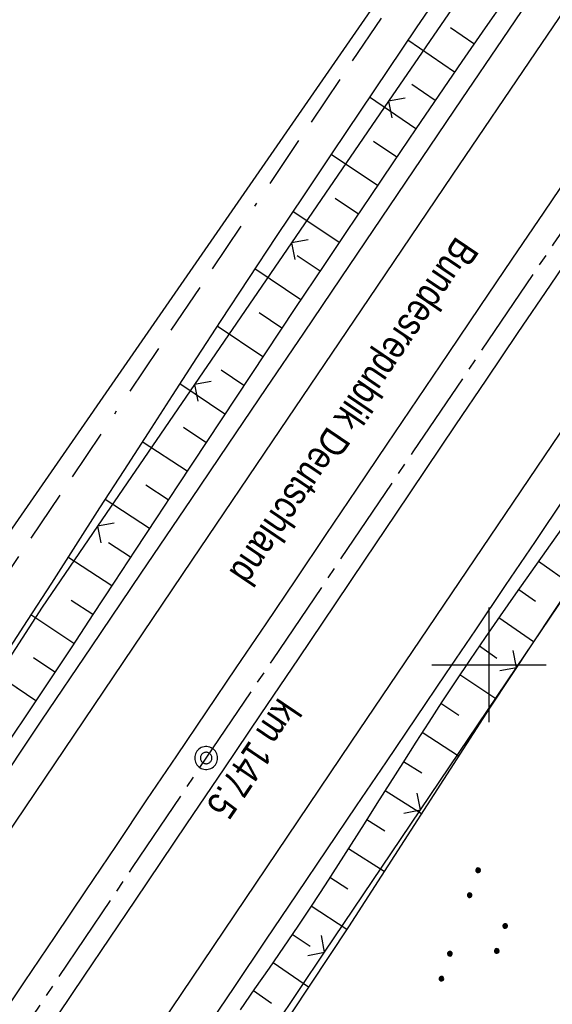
# Model space of a CAD drawing. Extents: x 510526 to 513920, y 467229 to 478797.
# Tile 444 of 467: x 513059 to 513106, y 477370 to 477456. Entities that reach past the tile are written whole.
import ezdxf

# ---------------------------------------------------------------- set-up
doc = ezdxf.new("R2010")
doc.units = 0
doc.header["$LTSCALE"] = 10
doc.header["$MEASUREMENT"] = 0
for name, pattern in [('ACAD_ISO16W100', [73, 15, -6.5, 15, -6.5, 15, -7, 1, -7]), ('ACHSE', [5.5, 4, -0.5, 0.5, -0.5]), ('LT00', [0])]:
    doc.linetypes.add(name, pattern=pattern)
doc.layers.get('0').update_dxf_attribs({"linetype": 'LT00'})
for name, color, linetype in [('-AX-020', 250, 'ACHSE'), ('-ST-20-1', 250, 'LT00'), ('-ST-20-5', 250, 'LT00'), ('BAB-KABEL', 220, 'ACAD_ISO16W100'), ('BRD', 255, 'Continuous'), ('DFK_AB_L', 21, 'LT00'), ('DFK_NUTZUNG', 250, 'LT00'), ('V87_AFBR_BAB', 250, 'LT00'), ('V87_BOESCH', 250, 'LT00'), ('V87_BOSCHUNG', 250, 'LT00'), ('V87_LD_MARK', 250, 'LT00'), ('V87_RASTER', 250, 'LT00'), ('V87_ZAUN', 40, 'LT00')]:
    doc.layers.add(name, color=color, linetype=linetype)
doc.styles.add('Arial Fett', font='txt', dxfattribs={"width": 0.8})
doc.styles.add('Beschrift', font='ARIAL.TTF')

# ---------------------------------------------------------------- blocks, each defined once
blk = doc.blocks.new('SYMB0002')
at = {"color": 0, "linetype": 'ByBlock'}
for points in [[(-0.031395, 0.499013), (-0.093691, 0.491144), (-0.154509, 0.475528), (-0.21289, 0.452414), (-0.267913, 0.422164), (-0.318712, 0.385257), (-0.364484, 0.342274), (-0.404509, 0.293893), (-0.438154, 0.240877), (-0.464888, 0.184062), (-0.484292, 0.124345), (-0.496058, 0.062667), (-0.5, 0)], [(0.5, 0), (0.496057, 0.062667), (0.484292, 0.124345), (0.464888, 0.184062), (0.438153, 0.240877), (0.404509, 0.293893), (0.364484, 0.342274), (0.318712, 0.385257), (0.267913, 0.422164), (0.21289, 0.452414), (0.154509, 0.475528), (0.093691, 0.491144), (0.031395, 0.499013), (-0.031395, 0.499013)], [(-0.5, 0), (-0.496058, -0.062667), (-0.484292, -0.124345), (-0.464888, -0.184062), (-0.438154, -0.240877), (-0.404509, -0.293893), (-0.364485, -0.342274), (-0.318712, -0.385257), (-0.267914, -0.422164), (-0.21289, -0.452414), (-0.154509, -0.475529), (-0.093691, -0.491144), (-0.031395, -0.499014), (0.031395, -0.499014)], [(0.031395, -0.499014), (0.093691, -0.491144), (0.154509, -0.475529), (0.21289, -0.452414), (0.267914, -0.422164), (0.318712, -0.385257), (0.364485, -0.342274), (0.404509, -0.293893), (0.438154, -0.240877), (0.464889, -0.184062), (0.484292, -0.124345), (0.496058, -0.062667), (0.5, 0)]]:
    blk.add_lwpolyline(points, dxfattribs=at)
blk = doc.blocks.new('SYMB0024')
at = {"color": 0, "linetype": 'ByBlock'}
for p, q in [((-0.5, 0.5), (0, 0)), ((0, 0), (0.5, 0.5))]:
    blk.add_line(p, q, dxfattribs=at)
blk = doc.blocks.new('SYMB7111')
at = {"color": 0, "linetype": 'ByBlock'}
for p, q in [((-0.13, 0.202919), (-0.13, 0.177081)), ((-0.125, 0.172895), (-0.125, 0.207105)), ((-0.12, 0.209164), (-0.12, 0.170836)), ((-0.115, 0.170204), (-0.115, 0.209796)), ((-0.11, 0.209164), (-0.11, 0.170836)), ((-0.105, 0.172895), (-0.105, 0.207105)), ((-0.1, 0.202919), (-0.1, 0.177081)), ((-0.095, 0.189874), (-0.095, 0.190146)), ((0.1, 0.202919), (0.1, 0.177081)), ((0.105, 0.172895), (0.105, 0.207105)), ((0.11, 0.209164), (0.11, 0.170836)), ((0.115, 0.170204), (0.115, 0.209796)), ((0.12, 0.209164), (0.12, 0.170836)), ((0.125, 0.172895), (0.125, 0.207105)), ((0.13, 0.202919), (0.13, 0.177081)), ((0.135, 0.189874), (0.135, 0.190146)), ((-0.505, -0.170836), (-0.505, -0.209164)), ((-0.5, -0.209796), (-0.5, -0.170204)), ((-0.495, -0.170836), (-0.495, -0.209164)), ((-0.275, -0.170836), (-0.275, -0.209164)), ((-0.27, -0.209796), (-0.27, -0.170204)), ((-0.265, -0.170836), (-0.265, -0.209164)), ((0.265, -0.170836), (0.265, -0.209164)), ((0.27, -0.209796), (0.27, -0.170204)), ((0.275, -0.170836), (0.275, -0.209164)), ((0.495, -0.170836), (0.495, -0.209164)), ((0.5, -0.209796), (0.5, -0.170204)), ((0.505, -0.170836), (0.505, -0.209164)), ((-0.515, -0.177081), (-0.515, -0.202919)), ((-0.51, -0.207105), (-0.51, -0.172895)), ((-0.49, -0.207105), (-0.49, -0.172895)), ((-0.485, -0.177081), (-0.485, -0.202919)), ((-0.48, -0.190126), (-0.48, -0.189854)), ((-0.285, -0.177081), (-0.285, -0.202919)), ((-0.28, -0.207105), (-0.28, -0.172895)), ((-0.26, -0.207105), (-0.26, -0.172895)), ((-0.255, -0.177081), (-0.255, -0.202919)), ((-0.25, -0.190126), (-0.25, -0.189854)), ((0.255, -0.177081), (0.255, -0.202919)), ((0.26, -0.207105), (0.26, -0.172895)), ((0.28, -0.207105), (0.28, -0.172895)), ((0.285, -0.177081), (0.285, -0.202919)), ((0.29, -0.190126), (0.29, -0.189854)), ((0.485, -0.177081), (0.485, -0.202919)), ((0.49, -0.207105), (0.49, -0.172895)), ((0.51, -0.207105), (0.51, -0.172895)), ((0.515, -0.177081), (0.515, -0.202919)), ((0.52, -0.190126), (0.52, -0.189854))]:
    blk.add_line(p, q, dxfattribs=at)
for points in [[(-0.095, 0.19), (-0.096981, 0.198678), (-0.10253, 0.205637), (-0.11055, 0.209499), (-0.11945, 0.209499), (-0.12747, 0.205637), (-0.133019, 0.198678), (-0.135, 0.19), (-0.133019, 0.181322), (-0.12747, 0.174363), (-0.11945, 0.170501), (-0.11055, 0.170501), (-0.10253, 0.174363), (-0.096981, 0.181322), (-0.095, 0.19)], [(0.135, 0.19), (0.133019, 0.198678), (0.12747, 0.205637), (0.11945, 0.209499), (0.11055, 0.209499), (0.10253, 0.205637), (0.096981, 0.198678), (0.095, 0.19), (0.096981, 0.181322), (0.10253, 0.174363), (0.11055, 0.170501), (0.11945, 0.170501), (0.12747, 0.174363), (0.133019, 0.181322), (0.135, 0.19)], [(-0.48, -0.19), (-0.481981, -0.181322), (-0.48753, -0.174363), (-0.49555, -0.170501), (-0.50445, -0.170501), (-0.51247, -0.174363), (-0.518019, -0.181322), (-0.52, -0.19), (-0.518019, -0.198678), (-0.51247, -0.205637), (-0.50445, -0.209499), (-0.49555, -0.209499), (-0.48753, -0.205637), (-0.481981, -0.198678), (-0.48, -0.19)], [(-0.25, -0.19), (-0.251981, -0.181322), (-0.25753, -0.174363), (-0.26555, -0.170501), (-0.27445, -0.170501), (-0.28247, -0.174363), (-0.288019, -0.181322), (-0.29, -0.19), (-0.288019, -0.198678), (-0.28247, -0.205637), (-0.27445, -0.209499), (-0.26555, -0.209499), (-0.25753, -0.205637), (-0.251981, -0.198678), (-0.25, -0.19)], [(0.29, -0.19), (0.288019, -0.181322), (0.28247, -0.174363), (0.27445, -0.170501), (0.26555, -0.170501), (0.25753, -0.174363), (0.251981, -0.181322), (0.25, -0.19), (0.251981, -0.198678), (0.25753, -0.205637), (0.26555, -0.209499), (0.27445, -0.209499), (0.28247, -0.205637), (0.288019, -0.198678), (0.29, -0.19)], [(0.52, -0.19), (0.518019, -0.181322), (0.51247, -0.174363), (0.50445, -0.170501), (0.49555, -0.170501), (0.48753, -0.174363), (0.481981, -0.181322), (0.48, -0.19), (0.481981, -0.198678), (0.48753, -0.205637), (0.49555, -0.209499), (0.50445, -0.209499), (0.51247, -0.205637), (0.518019, -0.198678), (0.52, -0.19)]]:
    blk.add_lwpolyline(points, dxfattribs=at)

msp = doc.modelspace()

# ---------------------------------------------------------------- linework, layer by layer
at = {"layer": '-AX-020', "ltscale": 0.2, "flags": 128}
msp.add_lwpolyline([(513881.716, 478796.972), (513877.87, 478787.354), (513870.367, 478768.801), (513862.788, 478750.278), (513855.137, 478731.786), (513847.411, 478713.324), (513839.611, 478694.893), (513831.738, 478676.494), (513823.791, 478658.127), (513815.771, 478639.791), (513807.678, 478621.487), (513799.512, 478603.216), (513791.272, 478584.978), (513782.96, 478566.773), (513774.576, 478548.601), (513766.118, 478530.463), (513757.588, 478512.359), (513748.986, 478494.289), (513740.312, 478476.254), (513731.565, 478458.253), (513722.747, 478440.287), (513713.857, 478422.357), (513704.896, 478404.463), (513695.863, 478386.605), (513686.758, 478368.782), (513677.583, 478350.997), (513668.336, 478333.248), (513659.019, 478315.536), (513649.63, 478297.862), (513640.172, 478280.225), (513630.643, 478262.626), (513621.043, 478245.066), (513611.374, 478227.544), (513601.634, 478210.061), (513591.825, 478192.617), (513586.745, 478183.647), (513576.83, 478166.262), (513566.848, 478148.917), (513556.8, 478131.609), (513546.688, 478114.338), (513536.514, 478097.104), (513526.28, 478079.906), (513515.988, 478062.743), (513505.638, 478045.613), (513495.234, 478028.517), (513484.778, 478011.453), (513474.27, 477994.421), (513463.712, 477977.419), (513453.108, 477960.447), (513442.457, 477943.503), (513431.762, 477926.587), (513421.026, 477909.698), (513410.248, 477892.835), (513399.432, 477875.997), (513388.579, 477859.182), (513377.691, 477842.39), (513366.769, 477825.62), (513355.815, 477808.871), (513344.831, 477792.142), (513333.819, 477775.431), (513322.78, 477758.738), (513311.715, 477742.062), (513300.628, 477725.401), (513289.519, 477708.754), (513278.389, 477692.121), (513267.242, 477675.5), (513256.078, 477658.891), (513244.899, 477642.291), (513233.706, 477625.7), (513222.502, 477609.117), (513211.288, 477592.542), (513200.066, 477575.971), (513188.837, 477559.405), (513177.603, 477542.843), (513166.366, 477526.282), (513154.797, 477509.239), (513142.496, 477491.114), (513130.197, 477472.988), (513117.902, 477454.859), (513105.613, 477436.726), (513093.333, 477418.587), (513081.064, 477400.44), (513068.808, 477382.285), (513056.567, 477364.119), (513044.344, 477345.942), (513032.141, 477327.752), (513019.958, 477309.547), (513007.8, 477291.325), (512995.668, 477273.087), (512983.565, 477254.83), (512971.492, 477236.552), (512959.452, 477218.253), (512947.447, 477199.931), (512935.479, 477181.584), (512923.551, 477163.212), (512911.665, 477144.812), (512899.822, 477126.385), (512888.026, 477107.927), (512876.279, 477089.439), (512864.582, 477070.918), (512852.939, 477052.364), (512841.352, 477033.775), (512829.822, 477015.15), (512818.352, 476996.488), (512806.945, 476977.787), (512795.603, 476959.048), (512789.644, 476949.141), (512778.405, 476930.339), (512767.236, 476911.496), (512756.135, 476892.613), (512745.103, 476873.688), (512734.14, 476854.724), (512723.246, 476835.72), (512712.422, 476816.676), (512701.668, 476797.593), (512690.983, 476778.471), (512680.369, 476759.309), (512669.824, 476740.11), (512659.35, 476720.871), (512648.946, 476701.595), (512638.612, 476682.281), (512628.349, 476662.929), (512618.157, 476643.54), (512608.036, 476624.113), (512597.985, 476604.65), (512588.006, 476585.15), (512578.098, 476565.614), (512568.261, 476546.042), (512558.497, 476526.434), (512548.803, 476506.791), (512539.182, 476487.112), (512529.632, 476467.399), (512520.155, 476447.65), (512510.749, 476427.867), (512501.416, 476408.05), (512492.156, 476388.199), (512482.968, 476368.314), (512473.852, 476348.396), (512464.81, 476328.445), (512455.84, 476308.46), (512446.944, 476288.443), (512438.12, 476268.394), (512429.37, 476248.313), (512420.694, 476228.2), (512412.09, 476208.055), (512403.561, 476187.879), (512395.105, 476167.672), (512386.723, 476147.434), (512378.415, 476127.166), (512370.181, 476106.867), (512362.021, 476086.539), (512353.936, 476066.181), (512345.925, 476045.794), (512337.988, 476025.377), (512330.127, 476004.932), (512322.339, 475984.458), (512314.627, 475963.955), (512306.989, 475943.425), (512299.427, 475922.867), (512291.94, 475902.281), (512284.528, 475881.669), (512277.191, 475861.029), (512269.93, 475840.362), (512262.744, 475819.67), (512255.634, 475798.951), (512248.599, 475778.206), (512241.641, 475757.436), (512234.758, 475736.641), (512227.951, 475715.82), (512221.221, 475694.975), (512214.566, 475674.105), (512207.988, 475653.211), (512201.487, 475632.294), (512200.128, 475627.887), (512194.281, 475608.791), (512188.5, 475589.674), (512182.785, 475570.538), (512177.137, 475551.381), (512171.56, 475532.204), (512166.053, 475513.007), (512160.618, 475493.788), (512155.257, 475474.55), (512149.971, 475455.29), (512148.09, 475448.361), (512142.908, 475429.074), (512137.804, 475409.765), (512132.778, 475390.436), (512127.829, 475371.088), (512122.957, 475351.719), (512118.163, 475332.332), (512113.447, 475312.925), (512108.808, 475293.499), (512104.247, 475274.055), (512099.765, 475254.593), (512095.36, 475235.113), (512091.033, 475215.616), (512086.785, 475196.101), (512082.614, 475176.57), (512078.522, 475157.022), (512074.508, 475137.458), (512070.573, 475117.878), (512066.716, 475098.282), (512063.238, 475080.246), (512059.532, 475060.621), (512055.901, 475040.983), (512052.344, 475021.33), (512048.857, 475001.665), (512045.438, 474981.988), (512042.084, 474962.3), (512038.794, 474942.602), (512035.562, 474922.893), (512032.388, 474903.175), (512029.269, 474883.449), (512026.201, 474863.714), (512023.183, 474843.972), (512020.21, 474824.222), (512017.282, 474804.467), (512014.394, 474784.705), (512011.544, 474764.937), (512008.73, 474745.165), (512005.949, 474725.388), (512003.198, 474705.607), (512000.474, 474685.821), (511997.775, 474666.033), (511995.098, 474646.242), (511992.439, 474626.448), (511989.798, 474606.651), (511987.169, 474586.854), (511984.552, 474567.054), (511981.943, 474547.253), (511979.34, 474527.452), (511976.744, 474507.689), (511975.127, 474495.377), (511973.477, 474482.815), (511971.825, 474470.254), (511970.169, 474457.693), (511968.506, 474445.133), (511966.835, 474432.574), (511965.154, 474420.016), (511963.46, 474407.46), (511961.752, 474394.906), (511960.027, 474382.355), (511958.283, 474369.806), (511956.518, 474357.259), (511954.73, 474344.717), (511952.918, 474332.177), (511951.078, 474319.642), (511949.209, 474307.111), (511947.309, 474294.584), (511945.376, 474282.063), (511943.407, 474269.547), (511941.4, 474257.038), (511939.355, 474244.534), (511937.267, 474232.038), (511935.137, 474219.549), (511932.96, 474207.067), (511930.736, 474194.594), (511928.462, 474182.131), (511926.136, 474169.676), (511923.757, 474157.232), (511921.321, 474144.799), (511918.829, 474132.377), (511916.276, 474119.967), (511913.661, 474107.57), (511910.982, 474095.187), (511908.238, 474082.818), (511905.425, 474070.464), (511902.544, 474058.127), (511899.59, 474045.806), (511896.562, 474033.504), (511893.47, 474021.261), (511890.29, 474008.997), (511887.033, 473996.753), (511883.699, 473984.53), (511880.287, 473972.328), (511876.798, 473960.148), (511873.233, 473947.991), (511869.591, 473935.856), (511865.873, 473923.745), (511862.077, 473911.656), (511858.206, 473899.593), (511854.259, 473887.554), (511850.236, 473875.54), (511846.136, 473863.552), (511841.962, 473851.59), (511837.711, 473839.654), (511833.386, 473827.746), (511828.985, 473815.865), (511824.51, 473804.012), (511819.96, 473792.188), (511815.335, 473780.392), (511810.636, 473768.626), (511805.863, 473756.89), (511801.015, 473745.185), (511796.094, 473733.51), (511791.099, 473721.866), (511786.031, 473710.255), (511780.889, 473698.675), (511775.675, 473687.128), (511770.388, 473675.615), (511765.028, 473664.135), (511759.596, 473652.689), (511754.091, 473641.278), (511748.515, 473629.901), (511742.867, 473618.56), (511737.147, 473607.255), (511731.356, 473595.986), (511725.494, 473584.754), (511719.562, 473573.559), (511713.558, 473562.402), (511707.485, 473551.283), (511701.341, 473540.203), (511695.128, 473529.162), (511688.845, 473518.159), (511682.492, 473507.198), (511676.07, 473496.276), (511669.58, 473485.395), (511663.021, 473474.555), (511656.394, 473463.757), (511649.699, 473453.001), (511642.935, 473442.288), (511636.105, 473431.617), (511629.207, 473420.99), (511622.242, 473410.406), (511615.211, 473399.867), (511608.113, 473389.372), (511600.949, 473378.922), (511593.719, 473368.518), (511586.423, 473358.16), (511579.062, 473347.848), (511571.637, 473337.582), (511564.147, 473327.364), (511556.592, 473317.193), (511548.973, 473307.07), (511541.291, 473296.996), (511533.545, 473286.969), (511525.735, 473276.993), (511517.863, 473267.066), (511509.929, 473257.188), (511501.932, 473247.361), (511493.873, 473237.584), (511485.753, 473227.859), (511477.572, 473218.186), (511475.548, 473215.811), (511467.291, 473206.202), (511458.976, 473196.642), (511450.605, 473187.132), (511442.182, 473177.667), (511433.709, 473168.249), (511425.188, 473158.872), (511416.622, 473149.537), (511408.014, 473140.241), (511399.365, 473130.982), (511390.679, 473121.758), (511381.958, 473112.568), (511373.205, 473103.409), (511364.421, 473094.278), (511355.61, 473085.175), (511346.772, 473076.096), (511337.912, 473067.039), (511329.031, 473058.003), (511320.132, 473048.986), (511311.216, 473039.984), (511302.286, 473030.997), (511293.345, 473022.02), (511284.394, 473013.053), (511275.436, 473004.094), (511266.473, 472995.139), (511255.909, 472984.591), (511236.789, 472965.502), (511230.177, 472958.9), (511223.567, 472952.294), (511216.964, 472945.683), (511210.368, 472939.063), (511203.785, 472932.433), (511197.215, 472925.788), (511190.663, 472919.125), (511184.131, 472912.443), (511177.622, 472905.739), (511171.139, 472899.01), (511164.685, 472892.252), (511158.263, 472885.464), (511151.877, 472878.643), (511145.529, 472871.786), (511139.222, 472864.891), (511132.96, 472857.955), (511126.746, 472850.976), (511120.583, 472843.952), (511114.476, 472836.881), (511109.32, 472830.82), (511103.322, 472823.655), (511097.386, 472816.438), (511091.511, 472809.171), (511085.699, 472801.854), (511079.95, 472794.488), (511074.265, 472787.072), (511068.642, 472779.609), (511063.084, 472772.097), (511057.591, 472764.538), (511052.162, 472756.933), (511046.799, 472749.281), (511041.501, 472741.584), (511036.27, 472733.841), (511031.105, 472726.054), (511026.007, 472718.223), (511020.976, 472710.349), (511016.012, 472702.431), (511011.117, 472694.472), (511006.29, 472686.471), (511001.532, 472678.429), (510996.842, 472670.347), (510992.223, 472662.225), (510987.672, 472654.063), (510983.192, 472645.863), (510978.782, 472637.625), (510974.443, 472629.349), (510970.175, 472621.036), (510965.978, 472612.687), (510961.853, 472604.303), (510957.799, 472595.883), (510953.818, 472587.43), (510949.91, 472578.942), (510946.074, 472570.422), (510942.311, 472561.868), (510938.622, 472553.283), (510935.007, 472544.666), (510931.465, 472536.02), (510927.997, 472527.343), (510924.604, 472518.636), (510921.286, 472509.901), (510918.042, 472501.138), (510914.874, 472492.347), (510911.781, 472483.529), (510908.763, 472474.686), (510905.821, 472465.817), (510902.956, 472456.923), (510900.166, 472448.004), (510897.454, 472439.062), (510894.817, 472430.098), (510892.258, 472421.111), (510889.776, 472412.102), (510887.37, 472403.073), (510885.043, 472394.023), (510882.792, 472384.954), (510880.62, 472375.866), (510878.525, 472366.759), (510876.509, 472357.635), (510874.57, 472348.494), (510872.71, 472339.337), (510870.929, 472330.164), (510869.226, 472320.976), (510867.602, 472311.774), (510866.056, 472302.558), (510864.59, 472293.33), (510863.202, 472284.089), (510861.894, 472274.837), (510860.665, 472265.574), (510859.516, 472256.301), (510858.445, 472247.018), (510857.455, 472237.726), (510856.544, 472228.427), (510855.712, 472219.119), (510854.96, 472209.806), (510854.288, 472200.485), (510853.696, 472191.159), (510853.184, 472181.829), (510852.752, 472172.495), (510852.399, 472163.157), (510852.127, 472153.817), (510851.934, 472144.475), (510851.822, 472135.131), (510851.789, 472125.787), (510851.836, 472116.443), (510851.964, 472107.1), (510852.009, 472104.711), (510852.237, 472095.37), (510852.543, 472086.03), (510852.927, 472076.694), (510853.387, 472067.361), (510853.922, 472058.032), (510854.53, 472048.707), (510855.21, 472039.388), (510855.961, 472030.074), (510856.782, 472020.766), (510857.671, 472011.464), (510858.627, 472002.169), (510859.649, 471992.88), (510860.734, 471983.599), (510861.883, 471974.326), (510863.094, 471965.06), (510864.364, 471955.802), (510865.694, 471946.554), (510867.082, 471937.313), (510868.525, 471928.081), (510870.024, 471918.857), (510871.577, 471909.643), (510873.182, 471900.438), (510874.839, 471891.241), (510876.545, 471882.054), (510878.3, 471872.876), (510880.102, 471863.708), (510881.95, 471854.548), (510883.842, 471845.397), (510885.778, 471836.255), (510887.756, 471827.123), (510889.775, 471817.999), (510891.834, 471808.885), (510893.93, 471799.779), (510896.064, 471790.681), (510898.233, 471781.592), (510900.437, 471772.511), (510902.673, 471763.439), (510904.942, 471754.374), (510907.241, 471745.317), (510909.57, 471736.267), (510911.926, 471727.225), (510914.31, 471718.19), (510916.719, 471709.161), (510919.152, 471700.139), (510921.608, 471691.124), (510924.087, 471682.114), (510926.585, 471673.11), (510929.104, 471664.112), (510931.64, 471655.118), (510934.193, 471646.129), (510936.762, 471637.145), (510939.345, 471628.165), (510941.941, 471619.188), (510944.55, 471610.216), (510947.169, 471601.246), (510949.797, 471592.279), (510952.434, 471583.314), (510955.078, 471574.352), (510957.727, 471565.391), (510960.382, 471556.431), (510963.039, 471547.473), (510967.703, 471531.767), (510970.248, 471523.199), (510975.26, 471506.323), (510980.27, 471489.445), (510985.273, 471472.566), (510990.267, 471455.684), (510995.248, 471438.798), (511000.214, 471421.908), (511005.162, 471405.012), (511010.087, 471388.11), (511014.988, 471371.201), (511019.861, 471354.283), (511024.703, 471337.357), (511029.511, 471320.421), (511034.281, 471303.475), (511039.011, 471286.517), (511043.698, 471269.547), (511048.338, 471252.564), (511052.928, 471235.568), (511057.465, 471218.557), (511061.945, 471201.532), (511066.367, 471184.491), (511070.726, 471167.434), (511075.019, 471150.36), (511079.243, 471133.269), (511083.395, 471116.16), (511086.572, 471102.843), (511090.589, 471085.702), (511094.527, 471068.543), (511098.388, 471051.366), (511102.17, 471034.172), (511105.875, 471016.961), (511109.501, 470999.734), (511113.048, 470982.489), (511116.518, 470965.23), (511119.908, 470947.954), (511123.221, 470930.663), (511126.454, 470913.357), (511129.609, 470896.037), (511132.686, 470878.703), (511135.683, 470861.354), (511138.602, 470843.993), (511141.441, 470826.619), (511144.202, 470809.231), (511146.884, 470791.831), (511149.487, 470774.42), (511152.01, 470756.996), (511154.454, 470739.562), (511156.819, 470722.116), (511159.105, 470704.66), (511161.311, 470687.193), (511163.438, 470669.717), (511165.485, 470652.232), (511165.638, 470650.897), (511167.873, 470631.022), (511170.027, 470611.138), (511172.103, 470591.246), (511174.098, 470571.346), (511176.014, 470551.438), (511177.851, 470531.523), (511179.526, 470512.546), (511180.884, 470496.345), (511182.163, 470480.137), (511183.363, 470463.922), (511184.482, 470447.702), (511185.522, 470431.478), (511186.482, 470415.247), (511187.362, 470399.013), (511188.162, 470382.774), (511188.882, 470366.532), (511189.522, 470350.286), (511190.082, 470334.037), (511190.563, 470317.786), (511190.963, 470301.532), (511191.284, 470285.277), (511191.524, 470269.02), (511191.684, 470252.763), (511191.765, 470236.505), (511191.765, 470220.247), (511191.686, 470203.988), (511191.526, 470187.731), (511191.287, 470171.474), (511191.243, 470169.007), (511190.912, 470152.752), (511190.504, 470136.499), (511190.023, 470120.247), (511189.472, 470103.998), (511188.854, 470087.752), (511188.173, 470071.508), (511187.432, 470055.266), (511186.634, 470039.027), (511185.783, 470022.791), (511184.882, 470006.558), (511183.935, 469990.327), (511182.944, 469974.099), (511181.913, 469957.873), (511180.846, 469941.65), (511179.745, 469925.429), (511178.614, 469909.21), (511177.457, 469892.993), (511176.276, 469876.777), (511175.075, 469860.563), (511173.858, 469844.35), (511172.627, 469828.139), (511171.386, 469811.927), (511170.138, 469795.717), (511168.847, 469778.991), (511030.959, 467993.348), (511029.419, 467973.407), (511027.883, 467953.466), (511026.353, 467933.525), (511024.832, 467913.582), (511023.323, 467893.64), (511021.828, 467873.695), (511020.353, 467853.75), (511018.898, 467833.804), (511017.467, 467813.855), (511016.063, 467793.903), (511014.69, 467773.951), (511013.35, 467753.995), (511012.046, 467734.038), (511010.782, 467714.078), (511009.56, 467694.116), (511008.383, 467674.151), (511007.254, 467654.183), (511006.177, 467634.211), (511005.154, 467614.237), (511004.188, 467594.261), (511003.284, 467574.281), (511002.442, 467554.299), (511001.667, 467534.314), (511000.962, 467514.327), (511000.329, 467494.336), (510999.772, 467474.345), (510999.556, 467465.709), (510999.112, 467445.714), (510998.747, 467425.717), (510998.463, 467405.719), (510998.259, 467385.719), (510998.135, 467365.72), (510998.091, 467345.72), (510998.127, 467325.72), (510998.243, 467305.721), (510998.439, 467285.721), (510998.715, 467265.723), (510999.071, 467245.726), (510999.432, 467229.156)], dxfattribs=at)
at = {"layer": 'BAB-KABEL', "ltscale": 0.03, "flags": 128}
msp.add_lwpolyline([(513339.839, 477816.319), (513312.266, 477774.649), (513284.672, 477732.996), (513252.5, 477694.412), (513223.881, 477653.496), (513195.795, 477612.121), (513167.629, 477570.875), (513139.88, 477529.298), (513111.793, 477487.916), (513083.807, 477446.454), (513055.844, 477404.978), (513022.492, 477355.034), (513000.515, 477321.52), (512973.122, 477279.62), (512945.422, 477237.871), (512917.575, 477196.217), (512879.155, 477137.499), (512858.339, 477103.216), (512837.389, 477068.954), (512811.451, 477026.06), (512784.195, 476983.896), (512756.652, 476941.559), (512731.123, 476898.632), (512706.393, 476854.964), (512681.949, 476811.101), (512658.869, 476770.394), (512633.742, 476723.052), (512609.823, 476678.973), (512586.03, 476634.72), (512574.463, 476609.04), (512565.77, 476584.237), (512545.206, 476542.916), (512523.454, 476497.739), (512501.769, 476452.474), (512480.246, 476407.171), (512458.846, 476361.789), (512438.563, 476315.939), (512418.177, 476270.118), (512378.72, 476177.833), (512359.892, 476131.364), (512341.348, 476084.783), (512322.575, 476038.314), (512304.817, 475991.341), (512287.677, 475944.24), (512270.282, 475897.168), (512254.121, 475849.696), (512237.768, 475802.276), (512221.53, 475754.824), (512205.859, 475707.192), (512190.782, 475659.377), (512175.78, 475611.52), (512161.516, 475563.423), (512145.692, 475515.804), (512137.725, 475496.074), (512130.625, 475467.918), (512119.035, 475418.91), (512105.583, 475370.555), (512100.73, 475351.099), (512084.182, 475320.513), (512082.618, 475318.668), (512071.987, 475296.243), (512062.064, 475264.372), (512059.316, 475232.902), (512061.872, 475193.176), (512054.818, 475143.1), (512045.689, 475099.989), (512036.29, 475050.898), (512027.273, 475001.725), (512018.223, 474952.549), (512008.899, 474903.418), (512000.14, 474854.229), (511992.355, 474804.855), (511985.273, 474755.369), (511977.385, 474700.851), (511969.41, 474646.425), (511966.53, 474615.204), (511972.795, 474604.79), (511970.049, 474596.165), (511959.565, 474586.374), (511941.907, 474517.478), (511936.852, 474477.772), (511926.657, 474399.733), (511919.973, 474355.376), (511910.09, 474296.615), (511899.454, 474238.126), (511883.784, 474152.683), (511870.289, 474094.001), (511857.131, 474053.876), (511852.776, 474012.454), (511853.171, 473966.862), (511852.492, 473957.146), (511851.311, 473949.656), (511841.692, 473942.065), (511825.821, 473895.229), (511826.651, 473894.117), (511810.899, 473851.945), (511793.573, 473805.027), (511775.285, 473758.358), (511755.124, 473712.475), (511734.052, 473667.008), (511712.225, 473621.972), (511689.498, 473577.273), (511665.157, 473533.497), (511639.854, 473490.241), (511612.908, 473448.14), (511601.588, 473431.806), (511558.048, 473366.072), (511514.894, 473306.01), (511484.056, 473267.454), (511450.631, 473224.7), (511393.065, 473164.53), (511363.017, 473132.866), (511308.517, 473076.446), (511275.572, 473040.359), (511243.006, 473009.331), (511235.22, 472986.054), (511231.03, 472981.056), (511075.99, 472813.106), (511070.243, 472807.304), (511057.801, 472797.513), (511038.028, 472769.96), (511010.695, 472730.526), (510983.876, 472687.185), (510959.577, 472643.761), (510934.3, 472604.326), (510904.804, 472574.327), (510913.914, 472558.288), (510911.702, 472550.665), (510911.228, 472549.239), (510895.971, 472514.712), (510882.655, 472477.924), (510872.403, 472460.753), (510857.497, 472432.352), (510836.101, 472381.12), (510836.281, 472368.894), (510832.944, 472355.972), (510830.181, 472332.026), (510848.219, 472325.537), (510838.512, 472271.416), (510831.965, 472215.431), (510830.702, 472169.392), (510828.833, 472118.665), (510829.075, 472067.625), (510833.949, 472011.739), (510842.444, 471951.437), (510849.978, 471906.34), (510856.18, 471866.272), (510867.229, 471812.821), (510879.853, 471762.875), (510891.506, 471713.806), (510903.789, 471665.07), (510916.063, 471616.285), (510929.638, 471568.076), (510950.958, 471501.368), (510971.606, 471429.824), (510974.35, 471422.765), (510989.551, 471366.875), (511004.499, 471314.199), (511016.364, 471270.838), (511026.276, 471232.419), (511039.24, 471184.146), (511056.597, 471116.881), (511065.905, 471078.265), (511077.604, 471030.011), (511089.225, 470981.622), (511098.911, 470932.895), (511107.165, 470884.025), (511116.152, 470835.042), (511125.079, 470786.059), (511133.148, 470736.973), (511137.299, 470706.315), (511129.89, 470689.715), (511129.543, 470684.612), (511132.443, 470671.581), (511143.113, 470670.948), (511145.784, 470638.261), (511151.08, 470588.888), (511155.977, 470539.416), (511159.512, 470489.779), (511162.627, 470440.141), (511165.944, 470390.621), (511167.842, 470340.945), (511167.805, 470291.237), (511167.773, 470272.425), (511169.192, 470243.962), (511168.974, 470223.344), (511163.734, 470203.872), (511151.457, 470170.118), (511152.401, 470145.764), (511161.627, 470107.325), (511162.261, 470078.654), (511157.084, 470021.39), (511153.973, 469975.779), (511150.229, 469924.108), (511146.614, 469878.373), (511141.044, 469826.728), (511133.852, 469745.039), (511131.815, 469700.017), (511128.932, 469655.166), (511125.194, 469595.287), (511130.663, 469554.69), (511130.405, 469544.669), (511121.691, 469477.401)], dxfattribs=at)
at = {"layer": 'DFK_AB_L'}
msp.add_line((513039.967, 477385.416), (513094.713, 477464.443), dxfattribs=at)
at = {"layer": 'V87_AFBR_BAB'}
for points in [[(513056.351, 477388.39), (513060.912, 477395.151), (513065.255, 477401.58), (513069.601, 477408.007), (513073.95, 477414.431), (513077.231, 477419.273), (513080.512, 477424.115), (513083.794, 477428.956), (513087.074, 477433.798), (513090.597, 477439.002), (513094.12, 477444.206), (513097.642, 477449.41), (513101.166, 477454.613), (513104.546, 477459.599)], [(513137.085, 477459.564), (513134.346, 477455.526), (513131.603, 477451.491), (513128.859, 477447.456), (513126.115, 477443.422), (513123.372, 477439.386), (513119.832, 477434.169), (513116.296, 477428.948), (513112.763, 477423.726), (513109.233, 477418.501), (513106.626, 477414.64), (513104.02, 477410.78), (513101.413, 477406.919), (513098.805, 477403.059), (513096.195, 477399.201), (513093.593, 477395.361), (513090.99, 477391.522), (513088.387, 477387.682), (513085.785, 477383.842), (513083.186, 477380), (513080.458, 477375.959), (513077.734, 477371.915), (513075.012, 477367.87)], [(513056.906, 477361.391), (513060.117, 477366.149), (513064.608, 477372.802), (513069.101, 477379.455), (513073.594, 477386.107), (513076.841, 477390.911), (513080.087, 477395.715), (513083.332, 477400.52), (513086.575, 477405.327), (513089.207, 477409.234), (513091.838, 477413.142), (513094.47, 477417.05), (513097.103, 477420.956), (513099.74, 477424.86), (513102.55, 477429.011), (513105.364, 477433.158), (513108.181, 477437.304), (513110.999, 477441.45), (513113.816, 477445.595), (513118.35, 477452.273), (513122.879, 477458.953)], [(513117.181, 477457.814), (513113.78, 477452.795), (513110.378, 477447.777), (513107.583, 477443.658), (513104.788, 477439.539), (513101.994, 477435.42), (513099.201, 477431.3), (513096.41, 477427.178), (513093.741, 477423.23), (513091.074, 477419.28), (513088.408, 477415.329), (513085.742, 477411.379), (513083.074, 477407.429), (513080.473, 477403.583), (513077.871, 477399.737), (513075.269, 477395.891), (513072.667, 477392.045), (513070.068, 477388.197), (513067.391, 477384.228), (513064.716, 477380.257), (513062.043, 477376.286), (513059.369, 477372.314), (513056.693, 477368.344)]]:
    msp.add_lwpolyline(points, dxfattribs=at)
at = {"layer": 'V87_BOESCH'}
for points in [[(513096.099, 477459.262), (513093.639, 477455.623), (513091.181, 477451.983), (513088.728, 477448.34), (513086.279, 477444.694), (513083.837, 477441.044), (513081.402, 477437.388), (513078.978, 477433.726), (513076.564, 477430.057), (513074.431, 477426.793), (513072.306, 477423.524), (513070.188, 477420.251), (513068.073, 477416.975), (513065.961, 477413.697), (513063.85, 477410.418), (513061.738, 477407.141), (513059.624, 477403.865), (513057.504, 477400.592)], [(513101.386, 477458.111), (513099.661, 477455.631), (513097.632, 477452.693), (513095.612, 477449.748), (513093.601, 477446.798), (513091.597, 477443.842), (513089.6, 477440.883), (513087.607, 477437.92), (513085.617, 477434.955), (513083.035, 477431.1), (513080.458, 477427.241), (513077.887, 477423.379), (513075.322, 477419.512), (513072.766, 477415.64), (513070.917, 477412.828), (513069.071, 477410.014), (513067.224, 477407.2), (513065.376, 477404.388), (513063.524, 477401.578), (513061.665, 477398.773), (513059.797, 477395.973), (513058.078, 477393.416)], [(513141.404, 477456.473), (513127.549, 477436.725), (513113.172, 477416.01), (513100.03, 477396.225), (513087.709, 477377.118), (513074.303, 477356.923), (513061.429, 477337.605), (513048.191, 477317.9), (513034.538, 477298.466), (513021.051, 477279.036), (513007.84, 477258.85), (512994.949, 477239.006)], [(513106.338, 477411.884), (513104.993, 477409.987), (513103.648, 477408.089), (513102.306, 477406.189), (513100.972, 477404.284), (513099.646, 477402.373), (513098.333, 477400.454), (513097.035, 477398.525), (513095.874, 477396.767), (513094.724, 477395), (513093.585, 477393.228), (513092.452, 477391.45), (513091.324, 477389.669), (513090.198, 477387.888), (513089.071, 477386.106), (513087.94, 477384.327), (513086.803, 477382.553), (513085.658, 477380.783), (513084.501, 477379.022), (513083.27, 477377.179), (513082.026, 477375.345), (513080.772, 477373.518), (513079.51, 477371.696), (513078.242, 477369.878)]]:
    msp.add_lwpolyline(points, dxfattribs=at)
at = {"layer": 'V87_BOSCHUNG'}
for p, q in [((513098.68, 477454.213), (513096.634, 477455.62)), ((513096.978, 477451.742), (513092.909, 477454.542)), ((513095.283, 477449.267), (513093.257, 477450.661)), ((513093.6, 477446.795), (513089.548, 477449.559)), ((513091.922, 477444.321), (513089.895, 477445.692)), ((513090.248, 477441.844), (513086.191, 477444.563)), ((513088.572, 477439.355), (513086.547, 477440.713)), ((513086.898, 477436.865), (513082.857, 477439.574)), ((513085.228, 477434.374), (513083.211, 477435.725)), ((513083.558, 477431.881), (513079.539, 477434.575)), ((513081.891, 477429.387), (513079.889, 477430.729)), ((513080.225, 477426.892), (513076.24, 477429.563)), ((513078.562, 477424.395), (513076.581, 477425.723)), ((513076.902, 477421.896), (513072.963, 477424.536)), ((513075.251, 477419.404), (513073.288, 477420.707)), ((513073.602, 477416.909), (513069.691, 477419.483)), ((513071.958, 477414.412), (513070.009, 477415.683)), ((513070.311, 477411.904), (513066.435, 477414.432)), ((513068.665, 477409.396), (513066.738, 477410.653)), ((513067.019, 477406.888), (513063.186, 477409.387)), ((513104.318, 477409.036), (513107.2, 477407.019)), ((513102.586, 477406.586), (513104.063, 477405.553)), ((513065.371, 477404.381), (513063.466, 477405.623)), ((513063.715, 477401.868), (513059.939, 477404.353)), ((513100.859, 477404.123), (513103.884, 477402.027)), ((513099.148, 477401.649), (513100.688, 477400.592)), ((513062.054, 477399.358), (513060.184, 477400.6)), ((513060.386, 477396.853), (513056.687, 477399.334)), ((513097.454, 477399.151), (513100.579, 477397.051)), ((513095.788, 477396.636), (513097.37, 477395.594)), ((513094.147, 477394.103), (513097.335, 477392.046)), ((513092.527, 477391.568), (513094.121, 477390.55)), ((513090.922, 477389.033), (513094.088, 477387.011)), ((513089.319, 477386.498), (513090.891, 477385.494)), ((513087.709, 477383.966), (513090.837, 477381.968)), ((513086.091, 477381.45), (513087.649, 477380.445)), ((513084.457, 477378.955), (513087.568, 477376.906)), ((513082.797, 477376.478), (513084.348, 477375.435)), ((513081.115, 477374.015), (513084.23, 477371.878)), ((513079.412, 477371.556), (513080.989, 477370.463))]:
    msp.add_line(p, q, dxfattribs=at)
at = {"layer": 'V87_LD_MARK'}
for points in [[(512959.877, 477238.267), (512967.312, 477249.548), (512974.76, 477260.82), (512982.22, 477272.085), (512989.69, 477283.342), (512997.171, 477294.592), (513004.82, 477306.072), (513012.478, 477317.546), (513020.147, 477329.013), (513027.824, 477340.474), (513035.51, 477351.929), (513043.204, 477363.378), (513050.905, 477374.823), (513058.614, 477386.263), (513066.33, 477397.698), (513074.052, 477409.129), (513081.78, 477420.556), (513089.513, 477431.979), (513096.815, 477442.756), (513104.121, 477453.53), (513111.43, 477464.301)], [(513132.516, 477459.068), (513125.078, 477448.102), (513117.642, 477437.135), (513110.208, 477426.166), (513102.778, 477415.195), (513095.352, 477404.221), (513087.93, 477393.245), (513080.513, 477382.265), (513073.102, 477371.281), (513065.696, 477360.293), (513058.297, 477349.301), (513050.905, 477338.305), (513043.52, 477327.303), (513036.144, 477316.296), (513028.776, 477305.283), (513021.418, 477294.264), (513014.069, 477283.238), (513006.616, 477272.034), (512999.174, 477260.822), (512991.744, 477249.602), (512984.325, 477238.375)]]:
    msp.add_lwpolyline(points, dxfattribs=at)
at = {"layer": 'V87_RASTER'}
for p, q in [((513100.001, 477395), (513100.001, 477405)), ((513095.001, 477400), (513105.001, 477400))]:
    msp.add_line(p, q, dxfattribs=at)
at = {"layer": 'V87_ZAUN'}
for p, q in [((513099.693, 477461.593), (513091.214, 477449.219)), ((513091.214, 477449.219), (513082.736, 477436.845)), ((513082.736, 477436.845), (513074.257, 477424.471)), ((513074.257, 477424.471), (513065.778, 477412.098)), ((513102.397, 477399.776), (513110.783, 477412.212)), ((513094.011, 477387.339), (513102.397, 477399.776)), ((513085.625, 477374.902), (513094.011, 477387.339)), ((513077.239, 477362.465), (513085.625, 477374.902))]:
    msp.add_line(p, q, dxfattribs=at)
msp.add_lwpolyline([(513065.778, 477412.098), (513060.93, 477405.022), (513057.446, 477399.626)], dxfattribs=at)

# ---------------------------------------------------------------- block references
at = {"layer": '-ST-20-1', "rotation": 258.929999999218}
msp.add_blockref('SYMB0002', (513075.268, 477391.858), dxfattribs=at)
at = {"layer": '-ST-20-5', "xscale": 1.999999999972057, "yscale": 2, "zscale": 2, "rotation": 258.9300000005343}
msp.add_blockref('SYMB0002', (513075.268, 477391.858), dxfattribs=at)
at = {"layer": 'DFK_NUTZUNG', "xscale": 9.99999999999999, "yscale": 10, "zscale": 10, "rotation": 251.28826}
msp.add_blockref('SYMB7111', (513099.238, 477376.714), dxfattribs=at)
at = {"layer": 'V87_ZAUN', "yscale": 2.100000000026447, "zscale": 2.1}
for p, xscale, rotation in [((513091.214, 477449.219), 2.099999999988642, 235.5807194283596), ((513082.736, 477436.845), 2.099999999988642, 235.5807194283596), ((513074.257, 477424.471), 2.099999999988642, 235.5807194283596), ((513065.778, 477412.098), 2.099999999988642, 235.5807194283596), ((513102.397, 477399.776), 2.099999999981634, 56.0074794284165), ((513094.011, 477387.339), 2.099999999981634, 56.0074794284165), ((513085.625, 477374.902), 2.099999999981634, 56.0074794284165)]:
    msp.add_blockref('SYMB0024', p, dxfattribs=dict(at, xscale=xscale, rotation=rotation))

# ---------------------------------------------------------------- texts
at = {"layer": '-ST-20-5', "style": 'Arial Fett', "width": 0.8}
msp.add_text(' km 147.5', height=2.5, rotation=-124.02155, dxfattribs=at).set_placement((513082.042, 477397.872))
at = {"layer": 'BRD', "style": 'Beschrift', "width": 0.8}
msp.add_text('Bundesrepublik Deutschland', height=2.5, rotation=235.90462, dxfattribs=at).set_placement((513097.147, 477437.516))

doc.saveas('drawing.dxf')
